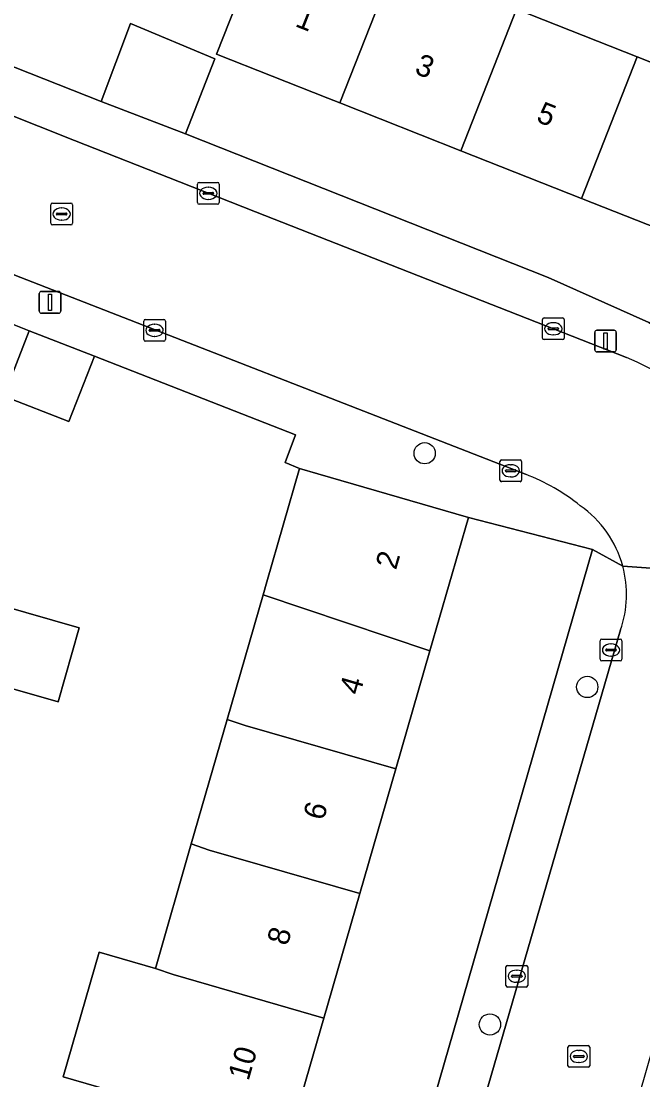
# Model space of a CAD drawing. Extents: x 159817 to 160765, y 380688 to 381638.
# Drawn here: x 160351.02 to 160379.61, y 381273.93 to 381322.59 of the extents above; entities that cross this region are included whole.
import ezdxf

# ---------------------------------------------------------------- set-up
doc = ezdxf.new("R2010")
doc.units = 0
for name, color, linetype in [('IMGEO_Boom', 7, 'Continuous'), ('IMGEO_Erf', 7, 'Continuous'), ('IMGEO_Kolk', 7, 'Continuous'), ('IMGEO_Lichtmast', 7, 'Continuous'), ('IMGEO_Pand', 7, 'Continuous'), ('IMGEO_Pand_nummerreeks', 7, 'Continuous'), ('IMGEO_Rijbaan_lokaal_open', 7, 'Continuous'), ('IMGEO_Rioolput', 7, 'Continuous'), ('IMGEO_Voetpad_open', 7, 'Continuous')]:
    doc.layers.add(name, color=color, linetype=linetype)

msp = doc.modelspace()

# ---------------------------------------------------------------- linework, layer by layer
at = {"layer": 'IMGEO_Boom'}
for centre in [(160369.58, 381302.734), (160377.056, 381291.992), (160372.582, 381276.476)]:
    msp.add_circle(centre, 0.489, dxfattribs=at)
at = {"layer": 'IMGEO_Erf'}
for points in [[(160328.314, 381329.328), (160354.702, 381318.907), (160356.054, 381322.485), (160359.926, 381320.866), (160358.581, 381317.406), (160375.268, 381310.815), (160379.89, 381308.737), (160382.165, 381307.29), (160385.549, 381304.776), (160386.592, 381304.226), (160388.289, 381303.611), (160389.369, 381303.391), (160399.174, 381302.587), (160441.741, 381298.109)], [(160342.746, 381270.888), (160353.846, 381267.453), (160355.541, 381273.324), (160352.954, 381274.071), (160354.607, 381279.795), (160357.194, 381279.048), (160358.847, 381284.772), (160360.5, 381290.496), (160362.153, 381296.22), (160362.327, 381296.823), (160363.829, 381302.025), (160363.17, 381302.302), (160363.638, 381303.582), (160354.393, 381307.187), (160353.221, 381304.189), (160350.222, 381305.362)], [(160347.435, 381296.502), (160353.698, 381294.713), (160352.725, 381291.306), (160346.462, 381293.095)]]:
    msp.add_lwpolyline(points, dxfattribs=at)
for points in [[(160368.242, 381325.34), (160373.802, 381323.144), (160379.361, 381320.949), (160384.92, 381318.753), (160390.48, 381316.557), (160396.152, 381314.317), (160395.42, 381312.463), (160393.583, 381307.812), (160387.915, 381310.051), (160382.355, 381312.247), (160376.796, 381314.443), (160371.237, 381316.638), (160365.678, 381318.834), (160365.128, 381319.051), (160360.007, 381321.074), (160361.844, 381325.725), (160362.576, 381327.578)], [(160377.296, 381298.306), (160371.589, 381299.784), (160369.816, 381293.643), (160368.25, 381288.221), (160366.597, 381282.498), (160364.944, 381276.774), (160363.291, 381271.05), (160361.605, 381265.212), (160367.267, 381263.577)]]:
    msp.add_lwpolyline(points, close=True, dxfattribs=at)
at = {"layer": 'IMGEO_Kolk'}
for p, q in [((160359.205, 381315.18), (160360.057, 381315.18)), ((160359.13, 381314.254), (160359.13, 381315.106)), ((160359.389, 381314.674), (160359.389, 381314.686)), ((160359.432, 381314.723), (160359.83, 381314.723)), ((160359.618, 381314.96), (160359.643, 381314.96)), ((160359.873, 381314.686), (160359.873, 381314.674)), ((160360.131, 381315.106), (160360.131, 381314.254)), ((160360.057, 381314.18), (160359.205, 381314.18)), ((160359.827, 381314.637), (160359.429, 381314.637)), ((160359.641, 381314.4), (160359.616, 381314.4)), ((160356.732, 381308.88), (160357.584, 381308.88)), ((160374.997, 381308.028), (160374.997, 381308.88)), ((160375.072, 381308.954), (160375.924, 381308.954)), ((160375.998, 381308.88), (160375.998, 381308.028)), ((160356.657, 381307.954), (160356.657, 381308.806)), ((160356.916, 381308.374), (160356.916, 381308.386)), ((160357.354, 381308.337), (160356.956, 381308.337)), ((160356.959, 381308.423), (160357.357, 381308.423)), ((160357.145, 381308.66), (160357.17, 381308.66)), ((160357.4, 381308.386), (160357.4, 381308.374)), ((160357.658, 381308.806), (160357.658, 381307.954)), ((160375.256, 381308.448), (160375.256, 381308.46)), ((160375.694, 381308.411), (160375.296, 381308.411)), ((160375.299, 381308.497), (160375.697, 381308.497)), ((160375.485, 381308.734), (160375.51, 381308.734)), ((160375.74, 381308.46), (160375.74, 381308.448)), ((160357.584, 381307.88), (160356.732, 381307.88)), ((160357.168, 381308.1), (160357.143, 381308.1)), ((160375.924, 381307.954), (160375.072, 381307.954)), ((160375.508, 381308.174), (160375.483, 381308.174)), ((160373.039, 381301.5), (160373.039, 381302.352)), ((160373.114, 381302.426), (160373.966, 381302.426)), ((160373.527, 381302.206), (160373.552, 381302.206)), ((160374.04, 381302.352), (160374.04, 381301.5)), ((160373.298, 381301.92), (160373.298, 381301.932)), ((160373.736, 381301.883), (160373.338, 381301.883)), ((160373.341, 381301.969), (160373.739, 381301.969)), ((160373.55, 381301.646), (160373.525, 381301.646)), ((160373.782, 381301.932), (160373.782, 381301.92)), ((160373.966, 381301.426), (160373.114, 381301.426)), ((160377.652, 381293.261), (160377.652, 381294.113)), ((160377.727, 381294.187), (160378.579, 381294.187)), ((160378.14, 381293.967), (160378.165, 381293.967)), ((160378.653, 381294.113), (160378.653, 381293.261)), ((160377.911, 381293.681), (160377.911, 381293.693)), ((160378.349, 381293.644), (160377.951, 381293.644)), ((160377.954, 381293.73), (160378.352, 381293.73)), ((160378.163, 381293.407), (160378.138, 381293.407)), ((160378.395, 381293.693), (160378.395, 381293.681)), ((160378.579, 381293.187), (160377.727, 381293.187)), ((160373.393, 381279.194), (160374.245, 381279.194)), ((160373.318, 381278.268), (160373.318, 381279.12)), ((160373.577, 381278.688), (160373.577, 381278.7)), ((160374.015, 381278.651), (160373.617, 381278.651)), ((160373.62, 381278.737), (160374.018, 381278.737)), ((160373.806, 381278.974), (160373.831, 381278.974)), ((160374.061, 381278.7), (160374.061, 381278.688)), ((160374.319, 381279.12), (160374.319, 381278.268)), ((160374.245, 381278.194), (160373.393, 381278.194)), ((160373.829, 381278.414), (160373.804, 381278.414))]:
    msp.add_line(p, q, dxfattribs=at)
for points in [[(160359.205, 381315.18), (160360.057, 381315.18)], [(160359.13, 381314.254), (160359.13, 381315.106)], [(160360.131, 381315.106), (160360.131, 381314.254)], [(160360.057, 381314.18), (160359.205, 381314.18)], [(160356.732, 381308.88), (160357.584, 381308.88)], [(160374.997, 381308.028), (160374.997, 381308.88)], [(160375.072, 381308.954), (160375.924, 381308.954)], [(160375.998, 381308.88), (160375.998, 381308.028)], [(160356.657, 381307.954), (160356.657, 381308.806)], [(160357.658, 381308.806), (160357.658, 381307.954)], [(160357.584, 381307.88), (160356.732, 381307.88)], [(160375.924, 381307.954), (160375.072, 381307.954)], [(160373.039, 381301.5), (160373.039, 381302.352)], [(160373.114, 381302.426), (160373.966, 381302.426)], [(160374.04, 381302.352), (160374.04, 381301.5)], [(160373.966, 381301.426), (160373.114, 381301.426)], [(160377.652, 381293.261), (160377.652, 381294.113)], [(160377.727, 381294.187), (160378.579, 381294.187)], [(160378.653, 381294.113), (160378.653, 381293.261)], [(160378.579, 381293.187), (160377.727, 381293.187)], [(160373.393, 381279.194), (160374.245, 381279.194)], [(160373.318, 381278.268), (160373.318, 381279.12)], [(160374.319, 381279.12), (160374.319, 381278.268)], [(160374.245, 381278.194), (160373.393, 381278.194)]]:
    msp.add_lwpolyline(points, dxfattribs=at)
for centre, radius, start, end in [((160359.207, 381315.104), 0.0765, 91.552, 178.448), ((160359.207, 381315.104), 0.0765, 91.552, 178.448), ((160360.055, 381315.104), 0.0765, 1.552, 88.448), ((160360.055, 381315.104), 0.0765, 1.552, 88.448), ((160359.429, 381314.683), 0.0403, 85.8775, 175.7526), ((160359.426, 381314.673), 0.0366, 178.938, 274.7102), ((160359.83, 381314.68), 0.043, 264.8664, 352.4533), ((160359.834, 381314.685), 0.0386, 1.7309, 96.639), ((160359.207, 381314.256), 0.0765, 181.552, 268.448), ((160359.207, 381314.256), 0.0765, 181.552, 268.448), ((160360.055, 381314.256), 0.0765, 271.552, 358.448), ((160360.055, 381314.256), 0.0765, 271.552, 358.448), ((160356.734, 381308.804), 0.0765, 91.552, 178.448), ((160356.734, 381308.804), 0.0765, 91.552, 178.448), ((160357.582, 381308.804), 0.0765, 1.552, 88.448), ((160357.582, 381308.804), 0.0765, 1.552, 88.448), ((160375.074, 381308.878), 0.0765, 91.552, 178.448), ((160375.074, 381308.878), 0.0765, 91.552, 178.448), ((160375.922, 381308.878), 0.0765, 1.552, 88.448), ((160375.922, 381308.878), 0.0765, 1.552, 88.448), ((160356.956, 381308.383), 0.0403, 85.8775, 175.7526), ((160356.953, 381308.373), 0.0366, 178.938, 274.7102), ((160357.357, 381308.38), 0.043, 264.8664, 352.4533), ((160357.361, 381308.385), 0.0386, 1.7309, 96.639), ((160375.296, 381308.457), 0.0403, 85.8775, 175.7526), ((160375.293, 381308.447), 0.0366, 178.938, 274.7102), ((160375.697, 381308.454), 0.043, 264.8664, 352.4533), ((160375.701, 381308.459), 0.0386, 1.7309, 96.639), ((160356.734, 381307.956), 0.0765, 181.552, 268.448), ((160356.734, 381307.956), 0.0765, 181.552, 268.448), ((160357.582, 381307.956), 0.0765, 271.552, 358.448), ((160357.582, 381307.956), 0.0765, 271.552, 358.448), ((160375.074, 381308.03), 0.0765, 181.552, 268.448), ((160375.074, 381308.03), 0.0765, 181.552, 268.448), ((160375.922, 381308.03), 0.0765, 271.552, 358.448), ((160375.922, 381308.03), 0.0765, 271.552, 358.448), ((160373.116, 381302.35), 0.0765, 91.552, 178.448), ((160373.116, 381302.35), 0.0765, 91.552, 178.448), ((160373.964, 381302.35), 0.0765, 1.552, 88.448), ((160373.964, 381302.35), 0.0765, 1.552, 88.448), ((160373.338, 381301.929), 0.0403, 85.8775, 175.7526), ((160373.335, 381301.919), 0.0366, 178.938, 274.7102), ((160373.739, 381301.926), 0.043, 264.8664, 352.4533), ((160373.743, 381301.931), 0.0386, 1.7309, 96.639), ((160373.116, 381301.502), 0.0765, 181.552, 268.448), ((160373.116, 381301.502), 0.0765, 181.552, 268.448), ((160373.964, 381301.502), 0.0765, 271.552, 358.448), ((160373.964, 381301.502), 0.0765, 271.552, 358.448), ((160377.729, 381294.111), 0.0765, 91.552, 178.448), ((160377.729, 381294.111), 0.0765, 91.552, 178.448), ((160378.577, 381294.111), 0.0765, 1.552, 88.448), ((160378.577, 381294.111), 0.0765, 1.552, 88.448), ((160377.729, 381293.263), 0.0765, 181.552, 268.448), ((160377.729, 381293.263), 0.0765, 181.552, 268.448), ((160377.951, 381293.69), 0.0403, 85.8775, 175.7526), ((160377.948, 381293.68), 0.0366, 178.938, 274.7102), ((160378.352, 381293.687), 0.043, 264.8664, 352.4533), ((160378.356, 381293.692), 0.0386, 1.7309, 96.639), ((160378.577, 381293.263), 0.0765, 271.552, 358.448), ((160378.577, 381293.263), 0.0765, 271.552, 358.448), ((160373.395, 381279.118), 0.0765, 91.552, 178.448), ((160373.395, 381279.118), 0.0765, 91.552, 178.448), ((160374.243, 381279.118), 0.0765, 1.552, 88.448), ((160374.243, 381279.118), 0.0765, 1.552, 88.448), ((160373.617, 381278.697), 0.0403, 85.8775, 175.7526), ((160373.614, 381278.687), 0.0366, 178.938, 274.7102), ((160374.018, 381278.694), 0.043, 264.8664, 352.4533), ((160374.022, 381278.699), 0.0386, 1.7309, 96.639), ((160373.395, 381278.27), 0.0765, 181.552, 268.448), ((160373.395, 381278.27), 0.0765, 181.552, 268.448), ((160374.243, 381278.27), 0.0765, 271.552, 358.448), ((160374.243, 381278.27), 0.0765, 271.552, 358.448)]:
    msp.add_arc(centre, radius, start, end, dxfattribs=at)
for centre, major_axis, ratio, start_param, end_param in [((160359.617, 381314.68), (-0.387, 0.002), 0.722429, 4.712389, 7.853982), ((160359.642, 381314.68), (-0.39, 0.002), 0.717154, 1.570796, 4.712389), ((160357.144, 381308.38), (-0.387, 0.002), 0.722429, 4.712389, 7.853982), ((160357.169, 381308.38), (-0.39, 0.002), 0.717154, 1.570796, 4.712389), ((160375.484, 381308.454), (-0.387, 0.002), 0.722429, 4.712389, 7.853982), ((160375.509, 381308.454), (-0.39, 0.002), 0.717154, 1.570796, 4.712389), ((160373.526, 381301.926), (-0.387, 0.002), 0.722429, 4.712389, 7.853982), ((160373.551, 381301.926), (-0.39, 0.002), 0.717154, 1.570796, 4.712389), ((160378.139, 381293.687), (-0.387, 0.002), 0.722429, 4.712389, 7.853982), ((160378.164, 381293.687), (-0.39, 0.002), 0.717154, 1.570796, 4.712389), ((160373.805, 381278.694), (-0.387, 0.002), 0.722429, 4.712389, 7.853982), ((160373.83, 381278.694), (-0.39, 0.002), 0.717154, 1.570796, 4.712389)]:
    msp.add_ellipse(centre, major_axis=major_axis, ratio=ratio, start_param=start_param, end_param=end_param, dxfattribs=at)
at = {"layer": 'IMGEO_Lichtmast'}
for p, q in [((160351.855, 381309.269), (160351.855, 381310.069)), ((160351.855, 381310.069), (160351.855, 381309.269)), ((160351.955, 381310.169), (160352.745, 381310.169)), ((160352.745, 381310.169), (160351.955, 381310.169)), ((160352.845, 381310.069), (160352.845, 381309.269)), ((160352.845, 381309.269), (160352.845, 381310.069)), ((160352.745, 381309.169), (160351.955, 381309.169)), ((160351.955, 381309.169), (160352.745, 381309.169)), ((160377.503, 381308.389), (160378.293, 381308.389)), ((160378.293, 381308.389), (160377.503, 381308.389)), ((160377.403, 381307.489), (160377.403, 381308.289)), ((160377.403, 381308.289), (160377.403, 381307.489)), ((160378.393, 381308.289), (160378.393, 381307.489)), ((160378.393, 381307.489), (160378.393, 381308.289)), ((160378.293, 381307.389), (160377.503, 381307.389)), ((160377.503, 381307.389), (160378.293, 381307.389))]:
    msp.add_line(p, q, dxfattribs=at)
for points in [[(160352.275, 381310.044), (160352.425, 381310.044), (160352.425, 381309.294), (160352.275, 381309.294), (160352.275, 381310.044)], [(160377.823, 381308.264), (160377.973, 381308.264), (160377.973, 381307.514), (160377.823, 381307.514), (160377.823, 381308.264)]]:
    msp.add_lwpolyline(points, dxfattribs=at)
for centre, start, end in [((160351.955, 381310.069), 90, 180), ((160351.955, 381310.069), 90, 180), ((160352.745, 381310.069), 0, 90), ((160352.745, 381310.069), 360, 90), ((160351.955, 381309.269), 180, 270), ((160351.955, 381309.269), 180, 270), ((160352.745, 381309.269), 270, 0), ((160352.745, 381309.269), 270, 0), ((160377.503, 381308.289), 90, 180), ((160377.503, 381308.289), 90, 180), ((160378.293, 381308.289), 0, 90), ((160378.293, 381308.289), 360, 90), ((160377.503, 381307.489), 180, 270), ((160377.503, 381307.489), 180, 270), ((160378.293, 381307.489), 270, 0), ((160378.293, 381307.489), 270, 0)]:
    msp.add_arc(centre, 0.1, start, end, dxfattribs=at)
at = {"layer": 'IMGEO_Pand'}
for points in [[(160368.242, 381325.34), (160362.576, 381327.578), (160361.844, 381325.725), (160360.007, 381321.074), (160365.128, 381319.051), (160365.678, 381318.834)], [(160368.242, 381325.34), (160365.678, 381318.834), (160371.237, 381316.638), (160373.802, 381323.144)], [(160376.796, 381314.443), (160379.361, 381320.949), (160373.802, 381323.144), (160371.237, 381316.638)], [(160376.796, 381314.443), (160382.355, 381312.247), (160384.92, 381318.753), (160379.361, 381320.949)], [(160350.222, 381305.362), (160353.221, 381304.189), (160354.393, 381307.187), (160351.394, 381308.36)], [(160371.589, 381299.784), (160364.67, 381301.782), (160363.829, 381302.025), (160362.327, 381296.823), (160362.153, 381296.22), (160369.816, 381293.643)], [(160353.698, 381294.713), (160347.435, 381296.502), (160346.462, 381293.095), (160352.725, 381291.306)], [(160368.25, 381288.221), (160369.816, 381293.643), (160362.153, 381296.22), (160360.5, 381290.496), (160361.327, 381290.218)], [(160368.25, 381288.221), (160361.327, 381290.218), (160360.5, 381290.496), (160358.847, 381284.772), (160359.671, 381284.495), (160366.597, 381282.498)], [(160366.597, 381282.498), (160359.671, 381284.495), (160358.847, 381284.772), (160357.194, 381279.048), (160358.015, 381278.772), (160364.944, 381276.774)], [(160364.944, 381276.774), (160358.015, 381278.772), (160357.194, 381279.048), (160354.607, 381279.795), (160352.954, 381274.071), (160355.541, 381273.324), (160356.358, 381273.049), (160363.291, 381271.05)]]:
    msp.add_lwpolyline(points, close=True, dxfattribs=at)
at = {"layer": 'IMGEO_Rijbaan_lokaal_open'}
msp.add_lwpolyline([(160354.702, 381318.907), (160358.581, 381317.406), (160359.926, 381320.866), (160356.054, 381322.485)], close=True, dxfattribs=at)
for points in [[(160378.868, 381307.132), (160361.8, 381313.821), (160358.307, 381315.204), (160353.483, 381317.114), (160343.53, 381321.055), (160341.044, 381314.708), (160350.372, 381311.055), (160374.216, 381301.767)], [(160378.693, 381297.546), (160385.962, 381297.018), (160385.932, 381297.595)], [(160385.962, 381297.018), (160378.693, 381297.546)], [(160378.591, 381294.609), (160367.526, 381256.502), (160366.426, 381252.688), (160364.487, 381246.013), (160371.067, 381244.133), (160372.118, 381247.759), (160374.029, 381254.391), (160385.528, 381294.362)]]:
    msp.add_lwpolyline(points, dxfattribs=at)
for centre, radius, start, end in [((160374.489, 381296.473), 11.523, 25.4386, 67.6656), ((160370.893, 381293.072), 9.309, 51.1296, 69.0871), ((160373.898, 381296.238), 4.97, 15.2559, 55.1955), ((160373.896, 381296.242), 4.971, 340.8184, 15.2036)]:
    msp.add_arc(centre, radius, start, end, dxfattribs=at)
at = {"layer": 'IMGEO_Rioolput'}
for p, q in [((160352.459, 381314.226), (160353.311, 381314.226)), ((160352.384, 381313.3), (160352.384, 381314.152)), ((160352.643, 381313.72), (160352.643, 381313.732)), ((160353.081, 381313.683), (160352.683, 381313.683)), ((160352.686, 381313.769), (160353.084, 381313.769)), ((160352.872, 381314.006), (160352.897, 381314.006)), ((160353.127, 381313.732), (160353.127, 381313.72)), ((160353.385, 381314.152), (160353.385, 381313.3)), ((160353.311, 381313.226), (160352.459, 381313.226)), ((160352.895, 381313.446), (160352.87, 381313.446)), ((160376.171, 381274.581), (160376.171, 381275.433)), ((160376.246, 381275.507), (160377.098, 381275.507)), ((160376.659, 381275.287), (160376.684, 381275.287)), ((160377.172, 381275.433), (160377.172, 381274.581)), ((160376.43, 381275.001), (160376.43, 381275.013)), ((160376.868, 381274.964), (160376.47, 381274.964)), ((160376.473, 381275.05), (160376.871, 381275.05)), ((160376.914, 381275.013), (160376.914, 381275.001)), ((160377.098, 381274.507), (160376.246, 381274.507)), ((160376.682, 381274.727), (160376.657, 381274.727))]:
    msp.add_line(p, q, dxfattribs=at)
for points in [[(160352.459, 381314.226), (160353.311, 381314.226)], [(160352.384, 381313.3), (160352.384, 381314.152)], [(160353.385, 381314.152), (160353.385, 381313.3)], [(160353.311, 381313.226), (160352.459, 381313.226)], [(160376.171, 381274.581), (160376.171, 381275.433)], [(160376.246, 381275.507), (160377.098, 381275.507)], [(160377.172, 381275.433), (160377.172, 381274.581)], [(160377.098, 381274.507), (160376.246, 381274.507)]]:
    msp.add_lwpolyline(points, dxfattribs=at)
for centre, radius, start, end in [((160352.461, 381314.15), 0.0765, 91.552, 178.448), ((160352.461, 381314.15), 0.0765, 91.552, 178.448), ((160353.309, 381314.15), 0.0765, 1.552, 88.448), ((160353.309, 381314.15), 0.0765, 1.552, 88.448), ((160352.683, 381313.729), 0.0403, 85.8775, 175.7526), ((160352.68, 381313.719), 0.0366, 178.938, 274.7102), ((160353.084, 381313.726), 0.043, 264.8664, 352.4533), ((160353.088, 381313.731), 0.0386, 1.7309, 96.639), ((160352.461, 381313.302), 0.0765, 181.552, 268.448), ((160352.461, 381313.302), 0.0765, 181.552, 268.448), ((160353.309, 381313.302), 0.0765, 271.552, 358.448), ((160353.309, 381313.302), 0.0765, 271.552, 358.448), ((160376.248, 381275.431), 0.0765, 91.552, 178.448), ((160376.248, 381275.431), 0.0765, 91.552, 178.448), ((160377.096, 381275.431), 0.0765, 1.552, 88.448), ((160377.096, 381275.431), 0.0765, 1.552, 88.448), ((160376.47, 381275.01), 0.0403, 85.8775, 175.7526), ((160376.467, 381275), 0.0366, 178.938, 274.7102), ((160376.871, 381275.007), 0.043, 264.8664, 352.4533), ((160376.875, 381275.012), 0.0386, 1.7309, 96.639), ((160376.248, 381274.583), 0.0765, 181.552, 268.448), ((160376.248, 381274.583), 0.0765, 181.552, 268.448), ((160377.096, 381274.583), 0.0765, 271.552, 358.448), ((160377.096, 381274.583), 0.0765, 271.552, 358.448)]:
    msp.add_arc(centre, radius, start, end, dxfattribs=at)
for centre, major_axis, ratio, start_param, end_param in [((160352.871, 381313.726), (-0.387, 0.002), 0.722429, 4.712389, 7.853982), ((160352.896, 381313.726), (-0.39, 0.002), 0.717154, 1.570796, 4.712389), ((160376.658, 381275.007), (-0.387, 0.002), 0.722429, 4.712389, 7.853982), ((160376.683, 381275.007), (-0.39, 0.002), 0.717154, 1.570796, 4.712389)]:
    msp.add_ellipse(centre, major_axis=major_axis, ratio=ratio, start_param=start_param, end_param=end_param, dxfattribs=at)
at = {"layer": 'IMGEO_Voetpad_open'}
for points in [[(160358.581, 381317.406), (160354.702, 381318.907), (160328.314, 381329.328), (160328.162, 381327.153), (160330.297, 381326.294), (160341.019, 381322.049), (160343.53, 381321.055), (160353.483, 381317.114), (160358.307, 381315.204), (160361.8, 381313.821), (160378.868, 381307.132)], [(160320.233, 381320.428), (160324.255, 381319.059), (160329.054, 381317.099), (160336.425, 381314.197), (160346.998, 381310.078), (160349.997, 381308.906), (160351.394, 381308.36), (160354.393, 381307.187), (160363.638, 381303.582), (160363.17, 381302.302), (160363.829, 381302.025), (160364.67, 381301.782), (160371.589, 381299.784), (160377.296, 381298.306), (160378.693, 381297.546)], [(160385.932, 381297.595), (160385.962, 381297.018), (160388.06, 381295.519), (160389.085, 381299.063), (160385.549, 381304.776), (160382.165, 381307.29), (160379.89, 381308.737), (160375.268, 381310.815), (160358.581, 381317.406)], [(160374.216, 381301.767), (160350.372, 381311.055)], [(160350.222, 381305.362), (160351.394, 381308.36), (160349.997, 381308.906)], [(160378.693, 381297.546), (160377.296, 381298.306), (160367.267, 381263.577), (160366.293, 381260.204), (160363.346, 381250), (160354.607, 381219.739), (160353.653, 381216.434), (160346.926, 381193.142), (160348.958, 381192.55), (160361.67, 381236.217), (160363.734, 381243.436), (160364.487, 381246.013)], [(160364.487, 381246.013), (160366.426, 381252.688), (160367.526, 381256.502), (160378.591, 381294.609)]]:
    msp.add_lwpolyline(points, dxfattribs=at)
for centre, radius, start, end in [((160374.489, 381296.473), 11.523, 25.4386, 67.6656), ((160370.893, 381293.072), 9.309, 51.1296, 69.0871), ((160373.898, 381296.238), 4.97, 15.2559, 55.1955), ((160373.896, 381296.242), 4.971, 340.8184, 15.2036)]:
    msp.add_arc(centre, radius, start, end, dxfattribs=at)

# ---------------------------------------------------------------- texts
at = {"layer": 'IMGEO_Pand_nummerreeks'}
for s, rotation, p in [('1', 338.4467, (160363.58, 381322.372)), ('3', 338.4467, (160369.07, 381320.204)), ('5', 338.4467, (160374.666, 381317.993)), ('2', 73.8944, (160368.26, 381297.336)), ('4', 73.8919, (160366.595, 381291.576)), ('6', 73.8919, (160364.931, 381285.814)), ('8', 73.8919, (160363.268, 381280.056)), ('10', 73.8944, (160361.477, 381273.851))]:
    msp.add_text(s, height=1, rotation=rotation, dxfattribs=at).set_placement(p)

doc.saveas('drawing.dxf')
